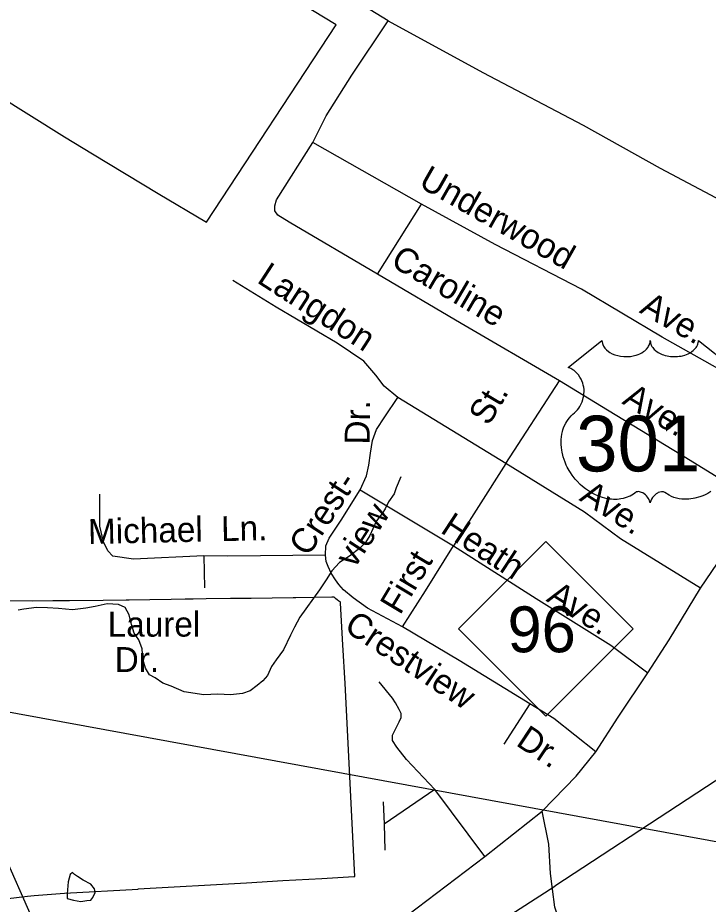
# Model space of a CAD drawing. Extents: x 2082433 to 2279600, y 546599 to 755198.
# Drawn here: x 2187399 to 2190033, y 631734 to 635117 of the extents above; entities that cross this region are included whole.
import ezdxf

# ---------------------------------------------------------------- set-up
doc = ezdxf.new("R2010")
doc.units = 0
for name, color, linetype in [('Exist Boundary Political City Limit New', 7, 'Continuous'), ('Exist Hydrographic Misc Water Feature', 7, 'Continuous'), ('Exist Hydrographic River Shore', 7, 'Continuous'), ('Exist Railroad Mainline', 7, 'Continuous'), ('Exist Road Non-System Structure Pipe CELL', 7, 'Continuous'), ('Exist Road Non-System Type 51', 7, 'Continuous'), ('Exist Road Non-System Type 51 Label', 7, 'Continuous'), ('Exist Road Primary NC Shield CELL', 7, 'Continuous'), ('Exist Road Primary NC Shield Number Label', 7, 'Continuous'), ('Exist Road Primary US Attributed', 7, 'Continuous'), ('Exist Road Primary US Shield CELL', 7, 'Continuous'), ('Exist Road Primary US Shield Number Label', 7, 'Continuous'), ('Exist Road Secondary Type 51 Attributed', 7, 'Continuous'), ('Map Preparation Boundary City Limit Buffer Line', 7, 'Continuous')]:
    doc.layers.add(name, color=color, linetype=linetype)

msp = doc.modelspace()

# ---------------------------------------------------------------- linework, layer by layer
at = {"layer": 'Exist Boundary Political City Limit New'}
for points in [[(2186734.5, 635186.9), (2186915.5, 635076.6), (2187577.2, 634662.4), (2187684.2, 634597.9), (2187935.2, 634446.8), (2188119.2, 634336.8), (2188613.8, 635090.2), (2188313.5, 635273.7)], [(2187287.2, 631746.6), (2187436.2, 631764.9), (2187461.5, 631766.9), (2187577.2, 631775.9), (2187858, 631792.3), (2187858.8, 631792.4), (2188271.5, 631816.4), (2188410.8, 631824.4), (2188559.5, 631832.7), (2188681.5, 631840.2), (2188684.5, 631840.4), (2188647.8, 632576.6), (2188639, 632723.6), (2188630.8, 632883), (2188630.8, 632887), (2188629.2, 632887.9), (2188628.5, 632888.4), (2188623.8, 632891.4), (2188618, 632895.3), (2188612.5, 632899.4), (2188608.2, 632903.1), (2188605, 632906), (2188604.2, 632906.6), (2188596.8, 632906.2), (2188460, 632903.5), (2188449.8, 632903.4), (2188369.8, 632902.5), (2188289.2, 632901.6), (2188239.2, 632901), (2188210, 632900.6), (2188118, 632899.1), (2188068.2, 632898.3), (2188037, 632897.8), (2187983.8, 632897.1), (2187903.2, 632895.9), (2187824, 632894.8), (2187812.8, 632894.6), (2187724.2, 632893.7), (2187595.8, 632892.3), (2187577.2, 632892.1), (2187533.5, 632892.1), (2187532.2, 632892.1), (2187456.8, 632890.8), (2187332.5, 632892.1)]]:
    msp.add_lwpolyline(points, dxfattribs=at)
at = {"layer": 'Exist Hydrographic Misc Water Feature'}
for points in [[(2188860, 633365.9), (2188842.4, 633323.9), (2188834.6, 633300), (2188813.1, 633269.6), (2188801.2, 633243.8), (2188789.1, 633225.7), (2188767.4, 633197.4), (2188754, 633167.4), (2188741.9, 633141.2), (2188726.1, 633115.2), (2188704.2, 633093), (2188664.2, 633062.9), (2188626.7, 633038.6), (2188597, 633006.1), (2188575.2, 632972.1), (2188549.8, 632934.2), (2188474.5, 632829.6), (2188454.7, 632791.2), (2188439.1, 632761.6), (2188413, 632705), (2188385.3, 632667), (2188367.5, 632640.9), (2188351.5, 632606.8), (2188333.9, 632586.8), (2188312.1, 632568.6), (2188286.1, 632548.2), (2188256, 632538.2), (2188210.2, 632533.7), (2188162, 632535.7), (2188108.5, 632533.2), (2188034.3, 632544.5), (2187984.5, 632566.2), (2187951.9, 632578), (2187923.8, 632598.1), (2187902, 632609.9), (2187885.8, 632635.5), (2187875.8, 632669.4), (2187873.5, 632709.5), (2187860.8, 632743.4), (2187842.8, 632769.3), (2187832.7, 632801.2), (2187824.1, 632839), (2187808.3, 632867), (2187783.9, 632878.7), (2187740, 632880.5), (2187694.1, 632870.4), (2187658.2, 632864.1), (2187608.2, 632857.4), (2187554.5, 632863.1), (2187512.2, 632865.1), (2187470, 632866.5), (2187422.2, 632860.4), (2187400.3, 632856)], [(2187587.7, 631755.8), (2187612.1, 631750.1), (2187640, 631744.2), (2187662.1, 631748.6), (2187677.7, 631750.3), (2187685.7, 631760.4), (2187693.9, 631778.7), (2187691.4, 631792.4), (2187677.5, 631810.4), (2187649, 631826.4), (2187627.3, 631840.3), (2187615.4, 631848.2), (2187607.2, 631855.8), (2187599.2, 631848.2), (2187591.6, 631820.1), (2187587.7, 631774), (2187587.7, 631755.8)]]:
    msp.add_lwpolyline(points, dxfattribs=at)
at = {"layer": 'Exist Hydrographic River Shore'}
msp.add_lwpolyline([(2188515.6, 627366.9), (2188475.9, 627676.1), (2188452.1, 628096.3), (2188316.3, 628905.5), (2188229.6, 629516.2), (2188116.6, 629851.8), (2187961.6, 630442.9), (2187906.1, 630589.5), (2187693.4, 631139.7), (2187589.9, 631322.4), (2187588.8, 631389), (2187477.7, 631575.5), (2187469.2, 631646.1), (2187326.6, 631967), (2187303.4, 632268.7)], dxfattribs=at)
at = {"layer": 'Exist Railroad Mainline'}
for points in [[(2192250, 634301.9), (2192081.6, 634069.3), (2191807.3, 633729.7), (2191499.7, 633348), (2191327.1, 633148.9), (2191021.8, 632853.5), (2190457.6, 632465.2), (2189447.6, 631803.7)], [(2189241.2, 631669.9), (2189447.6, 631803.7)]]:
    msp.add_lwpolyline(points, dxfattribs=at)
at = {"layer": 'Exist Road Non-System Structure Pipe CELL'}
msp.add_line((2190775.1, 631841.9), (2186521.3, 632621.5), dxfattribs=at)
at = {"layer": 'Exist Road Non-System Type 51'}
for p, q in [((2188939.5, 634405.5), (2188525, 634641.1)), ((2188771.7, 634138.4), (2188939.5, 634405.5)), ((2189261.1, 633415.6), (2189466, 633732.3)), ((2189261.1, 633415.6), (2188849.3, 633667.9)), ((2189261.1, 633415.6), (2189061.2, 633102.4)), ((2188705.3, 633315.6), (2189061.2, 633102.4)), ((2188109, 633063.2), (2188111.8, 632941.6)), ((2189352.7, 632499), (2189253.4, 632345.2)), ((2188989.6, 632172), (2188797.1, 632039.3)), ((2189181, 631916.4), (2188989.6, 632172)), ((2188792.7, 632124.5), (2188797.1, 632039.3)), ((2188797.1, 632039.3), (2188799.3, 631940.8))]:
    msp.add_line(p, q, dxfattribs=at)
for points in [[(2188812.3, 635106), (2188491.4, 635302.4), (2188404.7, 635365.4), (2188273.3, 635482.8), (2188005.5, 635707.2), (2187785.3, 635906.5), (2187478.4, 636161.6), (2187231.6, 636380.4), (2187195.3, 636422.4), (2187172.9, 636458.7), (2187098.1, 636614.6), (2186968.8, 636941.1), (2186901, 637120.8), (2186884.2, 637186.5), (2186871.6, 637238.2)], [(2188525, 634641.1), (2188575.3, 634743.2), (2188673.2, 634898.4), (2188812.3, 635106)], [(2188812.3, 635106), (2189173.7, 634908.1), (2189556.1, 634707.5), (2189849.8, 634543.9), (2190103.5, 634409), (2190362.9, 634269.9), (2190611.4, 634110.4), (2190711.5, 634057.9)], [(2188771.7, 634138.4), (2188434.8, 634337), (2188390.7, 634364.2), (2188379.5, 634381), (2188379.5, 634399.2), (2188386.5, 634423), (2188525, 634641.1)], [(2190403.3, 633569.3), (2190211.9, 633698), (2189857.4, 633898.6), (2189549.1, 634081.1), (2189219.9, 634252.4), (2188939.5, 634405.5)], [(2188849.3, 633667.9), (2188796.2, 633711.3), (2188765.5, 633753.2), (2188719.3, 633806.4), (2188617.2, 633874.9), (2188385.1, 634013.3), (2188219.5, 634114.7)], [(2189466, 633732.3), (2189090.5, 633951.1), (2188771.7, 634138.4)], [(2190215.5, 633273), (2189931.6, 633448.4), (2189648.4, 633619.7), (2189466, 633732.3)], [(2188705.3, 633315.6), (2188729.1, 633368.7), (2188738.9, 633409.3), (2188744.5, 633455.4), (2188752.9, 633504.3), (2188766.9, 633546.3), (2188799, 633593.8), (2188849.3, 633667.9)], [(2190004, 632940.1), (2189697.8, 633128.3), (2189561, 633230.3), (2189261.1, 633415.6)], [(2188573.2, 633066), (2188573.9, 633101.7), (2188586.5, 633131), (2188632.6, 633199.5), (2188705.3, 633315.6)], [(2188109, 633063.2), (2187840.5, 633050.6), (2187761.5, 633062.5), (2187742, 633083.5), (2187726.6, 633117), (2187712.6, 633177.2), (2187712.6, 633298.8)], [(2188866.1, 632792.7), (2188954.2, 632929.7), (2189061.2, 633102.4)], [(2189061.2, 633102.4), (2189377.2, 632901), (2189661.7, 632722.8), (2189802.3, 632617)], [(2188573.2, 633066), (2188200.6, 633062.5), (2188109, 633063.2)], [(2188866.1, 632792.7), (2188732.6, 632864.7), (2188678.1, 632903.8), (2188641.7, 632934.6), (2188623.5, 632954.2), (2188611, 632972.3), (2188594.2, 632997.5), (2188583, 633022.7), (2188576, 633042.2), (2188573.2, 633066)], [(2189352.7, 632499), (2189083.5, 632664.7), (2188866.1, 632792.7)], [(2188989.6, 632172), (2188882.3, 632286.5), (2188844.7, 632333), (2188829.2, 632358.5), (2188829.2, 632379.5), (2188840.2, 632402.7), (2188854.6, 632430.4), (2188861.3, 632447), (2188861.3, 632462.4), (2188854.6, 632477.9), (2188840.2, 632502.3), (2188829.2, 632521.1), (2188778.3, 632583)], [(2189604.6, 632315.8), (2189444.3, 632442.4), (2189352.7, 632499)]]:
    msp.add_lwpolyline(points, dxfattribs=at)
at = {"layer": 'Exist Road Primary NC Shield CELL'}
msp.add_lwpolyline([(2189080.4, 632785.5), (2189413.4, 633118.5), (2189746.4, 632785.5), (2189413.4, 632452.5)], close=True, dxfattribs=at)
at = {"layer": 'Exist Road Primary US Attributed'}
for points in [[(2189399, 632088.8), (2189528.8, 632222.6), (2189604.6, 632315.8), (2189689.8, 632447.6), (2189802.3, 632617), (2189883.6, 632742.9), (2190004, 632940.1), (2190068.4, 633035.2)], [(2187722.7, 630819.1), (2188020.9, 631042.7), (2188643.9, 631513.3), (2188886.2, 631692.5), (2189181, 631916.4), (2189399, 632088.8)]]:
    msp.add_lwpolyline(points, dxfattribs=at)
at = {"layer": 'Exist Road Primary US Shield CELL'}
msp.add_lwpolyline([(2190042.7, 633308.8), (2190031, 633302), (2190021.1, 633296.9), (2190012.3, 633293.1), (2190000.9, 633288.8), (2189981.9, 633283.6), (2189975, 633282.1), (2189966.8, 633280.9), (2189959.1, 633280.1), (2189951.7, 633279.7), (2189941.6, 633279.7), (2189931.7, 633280.4), (2189922.3, 633281.8), (2189912.5, 633283.9), (2189902.2, 633286.9), (2189892.9, 633290.6), (2189883.5, 633295.2), (2189867.6, 633305.2), (2189863, 633307.7), (2189860.4, 633308.3), (2189854.3, 633308.6), (2189848.5, 633307.4), (2189842.6, 633305.1), (2189839, 633303.2), (2189834.2, 633300.1), (2189830.6, 633297.2), (2189826.2, 633293), (2189823.2, 633289.5), (2189820.8, 633286.8), (2189816.4, 633279.7), (2189814.8, 633276.3), (2189813.1, 633272), (2189811.6, 633265.6), (2189809.6, 633273.7), (2189807.2, 633279), (2189804.5, 633283.6), (2189801.7, 633287.6), (2189797.2, 633292.8), (2189793.2, 633296.6), (2189788.3, 633300.6), (2189783.1, 633303.7), (2189779, 633305.8), (2189775.2, 633307.3), (2189770.6, 633308.4), (2189766.8, 633308.7), (2189763.6, 633308.6), (2189759.4, 633307.7), (2189753.5, 633303.5), (2189748, 633299.7), (2189742, 633295.9), (2189734.9, 633292.1), (2189729.7, 633289.7), (2189723.4, 633287.3), (2189716.1, 633284.9), (2189708.2, 633282.8), (2189700.1, 633281.2), (2189693, 633280.1), (2189685.3, 633279.4), (2189678.4, 633279.2), (2189671.2, 633279.2), (2189664.4, 633279.8), (2189656.6, 633280.4), (2189646.9, 633281.9), (2189638.8, 633283.7), (2189630.3, 633286), (2189621.6, 633288.7), (2189612.2, 633292.3), (2189600.6, 633297.4), (2189592.4, 633301.6), (2189579.6, 633308.9), (2189564.6, 633319.4), (2189553.2, 633328.5), (2189544.9, 633336.1), (2189532.7, 633348.5), (2189525.5, 633356.7), (2189514.2, 633371.3), (2189507, 633381.8), (2189502.3, 633389.6), (2189495.5, 633402), (2189491.7, 633409.9), (2189486.9, 633421.3), (2189483, 633431.7), (2189479.8, 633441.5), (2189478.1, 633447.8), (2189475.7, 633458.9), (2189474.2, 633466.7), (2189472.8, 633477.4), (2189472, 633488.7), (2189471.8, 633499.1), (2189472.1, 633507.8), (2189473.1, 633517.9), (2189474.8, 633528.6), (2189476.8, 633537.8), (2189478.7, 633544.4), (2189481.4, 633552.5), (2189485, 633561.4), (2189489.3, 633569.9), (2189493.4, 633576.9), (2189498.4, 633584.5), (2189503.5, 633591), (2189510, 633598.1), (2189516.9, 633604.7), (2189523.1, 633609.8), (2189530.6, 633617.1), (2189534.4, 633621.5), (2189539.1, 633627.6), (2189542.8, 633633.3), (2189545.8, 633638.4), (2189549.7, 633645.9), (2189552.1, 633651.6), (2189555, 633660.2), (2189556.5, 633666.3), (2189558, 633674.1), (2189559, 633681.5), (2189559.4, 633690.7), (2189559.2, 633698.3), (2189558.2, 633707.2), (2189556.5, 633715.7), (2189554.5, 633723.1), (2189551.3, 633731.7), (2189548.4, 633737.9), (2189543.4, 633746.3), (2189538, 633754.1), (2189532.3, 633760.5), (2189526.6, 633766.2), (2189521.2, 633770.5), (2189516, 633774.2), (2189509.4, 633778.2), (2189503.1, 633781.3), (2189499.2, 633782.9), (2189627.7, 633885.3), (2189628.1, 633880), (2189629.4, 633873.7), (2189630.4, 633870.4), (2189633.3, 633864.2), (2189638.2, 633856.8), (2189645, 633849.6), (2189652.6, 633843.3), (2189657.8, 633839.9), (2189666.6, 633835.2), (2189676.5, 633831.1), (2189687.6, 633827.9), (2189698.9, 633825.6), (2189711.3, 633824.2), (2189723.5, 633824), (2189736.8, 633825), (2189751.3, 633827.8), (2189758.1, 633829.5), (2189765.6, 633832.1), (2189772.6, 633835), (2189780.3, 633839.1), (2189786.4, 633843.1), (2189791.3, 633846.6), (2189798.1, 633853.1), (2189803.5, 633859.9), (2189805.8, 633863.7), (2189807.8, 633867.3), (2189810.5, 633875), (2189811.2, 633878.5), (2189811.8, 633885.6), (2189812.2, 633879.6), (2189812.8, 633875.9), (2189813.8, 633872.2), (2189815.3, 633868.4), (2189818.1, 633862.9), (2189821.1, 633858.3), (2189826.8, 633851.6), (2189830.4, 633848.2), (2189833.7, 633845.6), (2189842.4, 633839.6), (2189852.6, 633834.4), (2189857.6, 633832.2), (2189862.8, 633830.4), (2189869.3, 633828.4), (2189876.1, 633826.8), (2189882.8, 633825.7), (2189889.6, 633824.7), (2189896.6, 633824.1), (2189902.3, 633824), (2189909.3, 633824.1), (2189915.7, 633824.4), (2189922.3, 633825.2), (2189929.6, 633826.4), (2189935.5, 633827.7), (2189943.2, 633829.8), (2189950.2, 633832.3), (2189956.4, 633834.9), (2189964.3, 633839.1), (2189970.8, 633843.1), (2189975.5, 633846.9), (2189981.1, 633852.1), (2189986.4, 633858.3), (2189989.6, 633862.7), (2189991.8, 633867.4), (2189993.8, 633872.2), (2189995.1, 633877.4), (2189995.7, 633881.9), (2189995.8, 633885.7), (2190124.4, 633783.3)], dxfattribs=at)
at = {"layer": 'Exist Road Secondary Type 51 Attributed'}
msp.add_lwpolyline([(2189685.4, 631055.3), (2189665.6, 631088), (2189615.5, 631223.7), (2189571.9, 631339.7), (2189494.1, 631584.4), (2189447.6, 631723.2), (2189438.6, 631791.5), (2189431.7, 631852), (2189424.8, 631964), (2189399, 632088.8)], dxfattribs=at)
at = {"layer": 'Map Preparation Boundary City Limit Buffer Line'}
for points in [[(2186734.5, 635186.9), (2186915.5, 635076.6), (2187577.2, 634662.4), (2187684.2, 634597.9), (2187935.2, 634446.8), (2188119.2, 634336.8), (2188613.8, 635090.2), (2188313.5, 635273.7)], [(2187287.2, 631746.6), (2187436.2, 631764.9), (2187461.5, 631766.9), (2187577.2, 631775.9), (2187858, 631792.3), (2187858.8, 631792.4), (2188271.5, 631816.4), (2188410.8, 631824.4), (2188559.5, 631832.7), (2188681.5, 631840.2), (2188684.5, 631840.4), (2188647.8, 632576.6), (2188639, 632723.6), (2188630.8, 632883), (2188630.8, 632887), (2188629.2, 632887.9), (2188628.5, 632888.4), (2188623.8, 632891.4), (2188618, 632895.3), (2188612.5, 632899.4), (2188608.2, 632903.1), (2188605, 632906), (2188604.2, 632906.6), (2188596.8, 632906.2), (2188460, 632903.5), (2188449.8, 632903.4), (2188369.8, 632902.5), (2188289.2, 632901.6), (2188239.2, 632901), (2188210, 632900.6), (2188118, 632899.1), (2188068.2, 632898.3), (2188037, 632897.8), (2187983.8, 632897.1), (2187903.2, 632895.9), (2187824, 632894.8), (2187812.8, 632894.6), (2187724.2, 632893.7), (2187595.8, 632892.3), (2187577.2, 632892.1), (2187533.5, 632892.1), (2187532.2, 632892.1), (2187456.8, 632890.8), (2187332.5, 632892.1)]]:
    msp.add_lwpolyline(points, dxfattribs=at)

# ---------------------------------------------------------------- texts
at = {"layer": 'Exist Road Non-System Type 51 Label'}
for s, rotation, p in [('Underwood', 330.3605, (2188923.8, 634474.9)), ('Caroline', 329.6176, (2188816.8, 634172.9)), ('Langdon', 327.0507, (2188307.3, 634109.3)), ('Ave.', 330.3605, (2189767, 633993.8)), ('Ave.', 328.9735, (2189700.8, 633646.3)), ('St.', 59.2634, (2189195.3, 633556.4)), ('Dr.', 89.2181, (2188740.8, 633488.1)), ('Crest-', 56.8738, (2188506.8, 633057.1)), ('Ave.', 327.4296, (2189537.5, 633277.4)), ('view', 56.8738, (2188683.1, 633012.2)), ('Michael', 1.2671, (2187668, 633108.5)), ('Ln.', 1.2671, (2188175.5, 633119.8)), ('Heath', 326.7875, (2189007.4, 633155.1)), ('First', 58.9824, (2188857.4, 632834.7)), ('Ave.', 327.7429, (2189411.5, 632892.9)), ('Laurel', 0.0679, (2187742.2, 632755.2)), ('Crestview', 326.4964, (2188639.1, 632781.3)), ('Dr.', 0.0679, (2187768.9, 632620.5)), ('Dr.', 326.4964, (2189295.4, 632342.8))]:
    msp.add_text(s, height=95, rotation=rotation, dxfattribs=at).set_placement(p)
at = {"layer": 'Exist Road Primary NC Shield Number Label'}
msp.add_text('96', height=175, dxfattribs=at).set_placement((2189267.5, 632695.8))
at = {"layer": 'Exist Road Primary US Shield Number Label'}
msp.add_text('301', height=212.5, dxfattribs=at).set_placement((2189528.9, 633386))

doc.saveas('drawing.dxf')
